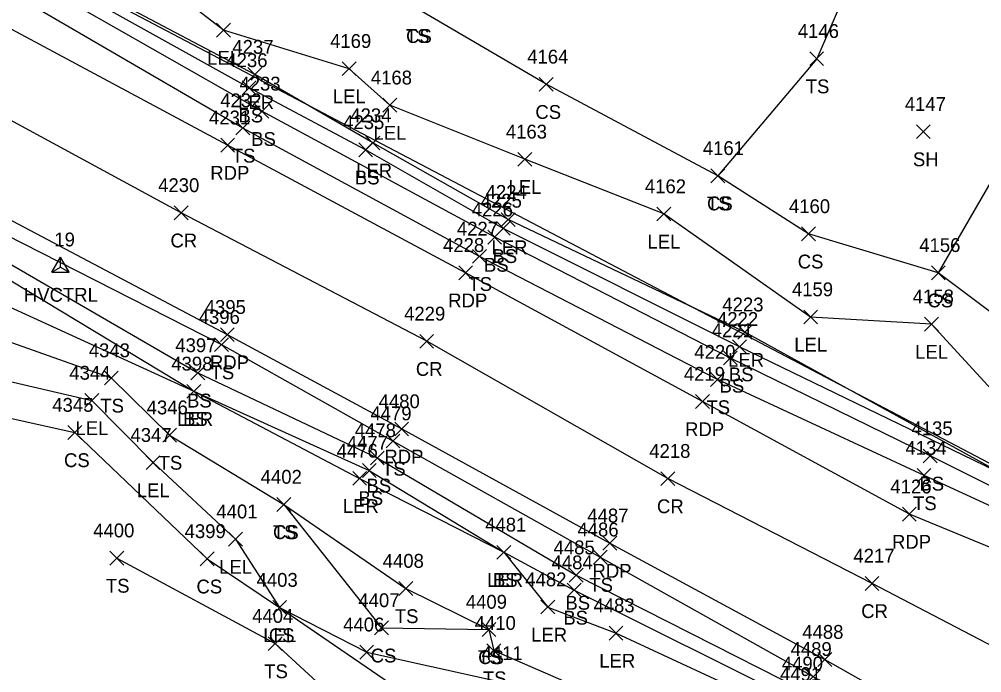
# Model space of a CAD drawing. Extents: x 1462089 to 1464015, y 730534 to 736144.
# Drawn here: x 1462539.6 to 1462678.7, y 731943.3 to 732037.8 of the extents above; entities that cross this region are included whole.
import ezdxf

# ---------------------------------------------------------------- set-up
doc = ezdxf.new("R2010")
doc.units = 0
for name, color, linetype in [('C_A', 7, 'Continuous'), ('C_I', 7, 'Continuous'), ('CPSM', 7, 'Continuous'), ('DCP', 7, 'Continuous'), ('L_A', 7, 'Continuous'), ('L_I', 7, 'Continuous'), ('L_TIC', 7, 'Continuous'), ('LARO', 7, 'Continuous'), ('LELB', 7, 'Continuous'), ('P_A', 7, 'Continuous'), ('P_I', 7, 'Continuous'), ('P_TIC', 7, 'Continuous'), ('PET', 7, 'Continuous'), ('PRC', 7, 'Continuous')]:
    doc.layers.add(name, color=color, linetype=linetype)

msp = doc.modelspace()

# ---------------------------------------------------------------- linework, layer by layer
at = {"layer": 'CPSM'}
for p, q in [((1462544.31, 732001.21), (1462545.56, 732003.37)), ((1462546.81, 732001.21), (1462545.56, 732003.37)), ((1462545.56, 732001.93), (1462545.56, 732003.37)), ((1462544.31, 732001.21), (1462545.56, 732001.93)), ((1462544.31, 732001.21), (1462546.81, 732001.21)), ((1462545.56, 732001.93), (1462545.56, 732001.93)), ((1462545.56, 732001.93), (1462546.81, 732001.21))]:
    msp.add_line(p, q, dxfattribs=at)
at = {"layer": 'DCP'}
msp.add_lwpolyline([(1462428.71, 732105.59), (1462710.85, 731957.3)], dxfattribs=at)
at = {"layer": 'L_TIC'}
for points in [[(1462568.1, 732035.19), (1462570.1, 732037.19)], [(1462570.1, 732035.19), (1462568.1, 732037.19)], [(1462653.88, 732031.06), (1462655.88, 732033.06)], [(1462655.88, 732031.06), (1462653.88, 732033.06)], [(1462586.27, 732029.62), (1462588.27, 732031.62)], [(1462588.27, 732029.62), (1462586.27, 732031.62)], [(1462572.65, 732028.77), (1462574.65, 732030.77)], [(1462574.65, 732028.77), (1462572.65, 732030.77)], [(1462571.83, 732026.85), (1462573.83, 732028.85)], [(1462573.83, 732026.85), (1462571.83, 732028.85)], [(1462614.76, 732027.36), (1462616.76, 732029.36)], [(1462616.76, 732027.36), (1462614.76, 732029.36)], [(1462592.15, 732024.34), (1462594.15, 732026.34)], [(1462594.15, 732024.34), (1462592.15, 732026.34)], [(1462573.67, 732023.46), (1462575.67, 732025.46)], [(1462575.67, 732023.46), (1462573.67, 732025.46)], [(1462570.9, 732021.04), (1462572.9, 732023.04)], [(1462572.9, 732021.04), (1462570.9, 732023.04)], [(1462669.3, 732020.52), (1462671.3, 732022.52)], [(1462671.3, 732020.52), (1462669.3, 732022.52)], [(1462589.7, 732018.88), (1462591.7, 732020.88)], [(1462591.7, 732018.88), (1462589.7, 732020.88)], [(1462588.66, 732017.89), (1462590.66, 732019.89)], [(1462590.66, 732017.89), (1462588.66, 732019.89)], [(1462611.67, 732016.52), (1462613.67, 732018.52)], [(1462613.67, 732016.52), (1462611.67, 732018.52)], [(1462639.58, 732014.14), (1462641.58, 732016.14)], [(1462641.58, 732014.14), (1462639.58, 732016.14)], [(1462639.58, 732014.14), (1462641.58, 732016.14)], [(1462641.58, 732014.14), (1462639.58, 732016.14)], [(1462631.77, 732008.62), (1462633.77, 732010.62)], [(1462633.77, 732008.62), (1462631.77, 732010.62)], [(1462609.27, 732007.8), (1462611.27, 732009.8)], [(1462611.27, 732007.8), (1462609.27, 732009.8)], [(1462608.56, 732006.53), (1462610.56, 732008.53)], [(1462610.56, 732006.53), (1462608.56, 732008.53)], [(1462652.69, 732005.74), (1462654.69, 732007.74)], [(1462654.69, 732005.74), (1462652.69, 732007.74)], [(1462607.32, 732005.27), (1462609.32, 732007.27)], [(1462609.32, 732005.27), (1462607.32, 732007.27)], [(1462605.11, 732002.49), (1462607.11, 732004.49)], [(1462607.11, 732002.49), (1462605.11, 732004.49)], [(1462671.45, 732000.12), (1462673.45, 732002.12)], [(1462673.45, 732000.12), (1462671.45, 732002.12)], [(1462671.45, 732000.12), (1462673.45, 732002.12)], [(1462673.45, 732000.12), (1462671.45, 732002.12)], [(1462652.99, 731993.72), (1462654.99, 731995.72)], [(1462654.99, 731993.72), (1462652.99, 731995.72)], [(1462670.46, 731992.69), (1462672.46, 731994.69)], [(1462672.46, 731992.69), (1462670.46, 731994.69)], [(1462643.49, 731991.53), (1462645.49, 731993.53)], [(1462645.49, 731991.53), (1462643.49, 731993.53)], [(1462567.83, 731989.73), (1462569.83, 731991.73)], [(1462569.83, 731989.73), (1462567.83, 731991.73)], [(1462642.72, 731989.43), (1462644.72, 731991.43)], [(1462644.72, 731989.43), (1462642.72, 731991.43)], [(1462641.39, 731987.79), (1462643.39, 731989.79)], [(1462643.39, 731987.79), (1462641.39, 731989.79)], [(1462551.89, 731984.91), (1462553.89, 731986.91)], [(1462553.89, 731984.91), (1462551.89, 731986.91)], [(1462564.4, 731985.64), (1462566.4, 731987.64)], [(1462566.4, 731985.64), (1462564.4, 731987.64)], [(1462639.52, 731984.68), (1462641.52, 731986.68)], [(1462641.52, 731984.68), (1462639.52, 731986.68)], [(1462563.82, 731982.98), (1462565.82, 731984.98)], [(1462565.82, 731982.98), (1462563.82, 731984.98)], [(1462563.82, 731982.98), (1462565.82, 731984.98)], [(1462565.82, 731982.98), (1462563.82, 731984.98)], [(1462549.08, 731981.66), (1462551.08, 731983.66)], [(1462551.08, 731981.66), (1462549.08, 731983.66)], [(1462546.61, 731977.02), (1462548.61, 731979.02)], [(1462548.61, 731977.02), (1462546.61, 731979.02)], [(1462560.32, 731976.65), (1462562.32, 731978.65)], [(1462562.32, 731976.65), (1462560.32, 731978.65)], [(1462592.62, 731975.79), (1462594.62, 731977.79)], [(1462594.62, 731975.79), (1462592.62, 731977.79)], [(1462670.27, 731973.63), (1462672.27, 731975.63)], [(1462672.27, 731973.63), (1462670.27, 731975.63)], [(1462557.92, 731972.67), (1462559.92, 731974.67)], [(1462559.92, 731972.67), (1462557.92, 731974.67)], [(1462590.35, 731973.35), (1462592.35, 731975.35)], [(1462592.35, 731973.35), (1462590.35, 731975.35)], [(1462589.19, 731971.53), (1462591.19, 731973.53)], [(1462591.19, 731971.53), (1462589.19, 731973.53)], [(1462669.39, 731970.8), (1462671.39, 731972.8)], [(1462671.39, 731970.8), (1462669.39, 731972.8)], [(1462587.79, 731970.39), (1462589.79, 731972.39)], [(1462589.79, 731970.39), (1462587.79, 731972.39)], [(1462576.83, 731966.62), (1462578.83, 731968.62)], [(1462578.83, 731966.62), (1462576.83, 731968.62)], [(1462576.83, 731966.62), (1462578.83, 731968.62)], [(1462578.83, 731966.62), (1462576.83, 731968.62)], [(1462569.85, 731961.61), (1462571.85, 731963.61)], [(1462571.85, 731961.61), (1462569.85, 731963.61)], [(1462608.63, 731959.71), (1462610.63, 731961.71)], [(1462610.63, 731959.71), (1462608.63, 731961.71)], [(1462608.63, 731959.71), (1462610.63, 731961.71)], [(1462610.63, 731959.71), (1462608.63, 731961.71)], [(1462552.69, 731958.87), (1462554.69, 731960.87)], [(1462554.69, 731958.87), (1462552.69, 731960.87)], [(1462565.75, 731958.76), (1462567.75, 731960.76)], [(1462567.75, 731958.76), (1462565.75, 731960.76)], [(1462622.59, 731959), (1462624.59, 731961)], [(1462624.59, 731959), (1462622.59, 731961)], [(1462619.09, 731956.41), (1462621.09, 731958.41)], [(1462621.09, 731956.41), (1462619.09, 731958.41)], [(1462594.47, 731954.47), (1462596.47, 731956.47)], [(1462596.47, 731954.47), (1462594.47, 731956.47)], [(1462618.8, 731954.25), (1462620.8, 731956.25)], [(1462620.8, 731954.25), (1462618.8, 731956.25)], [(1462576.22, 731951.72), (1462578.22, 731953.72)], [(1462578.22, 731951.72), (1462576.22, 731953.72)], [(1462576.22, 731951.72), (1462578.22, 731953.72)], [(1462578.22, 731951.72), (1462576.22, 731953.72)], [(1462615, 731951.79), (1462617, 731953.79)], [(1462617, 731951.79), (1462615, 731953.79)], [(1462590.95, 731948.78), (1462592.95, 731950.78)], [(1462592.95, 731948.78), (1462590.95, 731950.78)], [(1462606.49, 731948.55), (1462608.49, 731950.55)], [(1462608.49, 731948.55), (1462606.49, 731950.55)], [(1462606.49, 731948.55), (1462608.49, 731950.55)], [(1462608.49, 731948.55), (1462606.49, 731950.55)], [(1462624.86, 731948.03), (1462626.86, 731950.03)], [(1462626.86, 731948.03), (1462624.86, 731950.03)], [(1462575.59, 731946.51), (1462577.59, 731948.51)], [(1462577.59, 731946.51), (1462575.59, 731948.51)], [(1462588.81, 731945.27), (1462590.81, 731947.27)], [(1462590.81, 731945.27), (1462588.81, 731947.27)], [(1462607.2, 731945.49), (1462609.2, 731947.49)], [(1462609.2, 731945.49), (1462607.2, 731947.49)], [(1462653.37, 731941.73), (1462655.37, 731943.73)], [(1462655.37, 731941.73), (1462653.37, 731943.73)]]:
    msp.add_lwpolyline(points, dxfattribs=at)
at = {"layer": 'LARO'}
for points in [[(1462811.69, 732286.33), (1462807.23, 732269.21), (1462800.04, 732238.8), (1462789.66, 732200.77), (1462786.16, 732191.39), (1462773.17, 732142.55), (1462762.59, 732101.23), (1462750.3, 732056), (1462737.3, 732015), (1462731, 731998.27), (1462722.22, 731986.67), (1462712.54, 731977.49), (1462705.64, 731972.39), (1462692.98, 731969.55), (1462682.24, 731971.77), (1462644.49, 731992.53), (1462610.27, 732008.8), (1462590.7, 732019.88), (1462573.65, 732029.77), (1462532.93, 732051.27)], [(1462767.8, 732143.81), (1462756.83, 732114.21), (1462759.55, 732103.74), (1462745.55, 732058.09), (1462734.36, 732015.91), (1462728.46, 732000.31), (1462720.67, 731988.04), (1462721.36, 731993.6), (1462717.77, 731986.31), (1462707.85, 731982.77), (1462698.4, 731977.76), (1462688.79, 731976.68), (1462684.49, 731979.5), (1462671.46, 731993.69), (1462653.99, 731994.72), (1462632.77, 732009.62), (1462612.67, 732017.52), (1462593.15, 732025.34), (1462587.27, 732030.62), (1462569.1, 732036.19), (1462542.76, 732056.52), (1462532.96, 732056.98)], [(1462264.53, 732141.37), (1462280.8, 732137.45), (1462304.56, 732121.88), (1462332.73, 732110.49), (1462351.01, 732098.25), (1462390.86, 732077.94), (1462401.62, 732073.62), (1462407.64, 732069.31), (1462436.18, 732056.01), (1462453.6, 732044.2), (1462488.16, 732024.84), (1462528.16, 732003.56), (1462535.9, 731997.22), (1462564.82, 731983.98), (1462588.79, 731971.39), (1462609.63, 731960.71), (1462616, 731952.79), (1462625.86, 731949.03), (1462651.51, 731937.11), (1462666.81, 731928.04), (1462675.53, 731921.26)], [(1462254.75, 732128.31), (1462262.86, 732125.81), (1462285.58, 732115.58), (1462314.64, 732100.45), (1462332.44, 732090.84), (1462352.68, 732082.74), (1462381.15, 732067.23), (1462394.72, 732062.92), (1462415.67, 732052.59), (1462436.98, 732037.36), (1462457.63, 732027.83), (1462473.27, 732015.01), (1462478.88, 732008.15), (1462515.35, 731995.62), (1462527.3, 731987.93), (1462550.08, 731982.66), (1462558.92, 731973.67), (1462570.85, 731962.61), (1462577.22, 731952.72), (1462589.81, 731946.27), (1462608.55, 731942.12)]]:
    msp.add_lwpolyline(points, dxfattribs=at)
at = {"layer": 'LELB'}
for points in [[(1462595.72, 732406.28), (1462619.4, 732406.7), (1462642.47, 732399.16), (1462667.34, 732396.48), (1462684.1, 732390.5), (1462719.43, 732377.7), (1462729.06, 732369.99), (1462742.49, 732352.09), (1462751.14, 732333.71), (1462745.11, 732312.38), (1462751.49, 732301.01), (1462756.6, 732270.55), (1462749.08, 732236.3), (1462739.5, 732197.27), (1462722.63, 732167.04), (1462705.2, 732121.69), (1462689.78, 732084.32), (1462690.84, 732066.26), (1462684.58, 732060.84), (1462690.56, 732032.44), (1462672.45, 732001.12)], [(1462811.59, 732269.3), (1462803.53, 732238.16), (1462791.51, 732188.4), (1462778.27, 732141), (1462768.17, 732100), (1462755.7, 732053.53), (1462741.93, 732013.79), (1462736.19, 731994.54), (1462729.1, 731982.21), (1462724.09, 731974.33), (1462718.35, 731969.42), (1462708.44, 731965.38), (1462694.1, 731962.02), (1462681.52, 731966.68), (1462670.39, 731971.8), (1462640.52, 731985.68), (1462606.11, 732003.49), (1462571.9, 732022.04), (1462531.1, 732045.76)], [(1462809.03, 732269.42), (1462801.93, 732239.13), (1462789.09, 732190.31), (1462775.29, 732141.68), (1462764.64, 732100.96), (1462752.8, 732054.52), (1462739.45, 732014.67), (1462736.17, 731994.63), (1462725.05, 731984.73), (1462716.42, 731972.55), (1462714.31, 731971.44), (1462707, 731968.07), (1462693.67, 731964.39), (1462682.54, 731969.03), (1462671.27, 731974.63), (1462642.39, 731988.79), (1462608.32, 732006.27), (1462574.67, 732024.46), (1462532.58, 732048.41)], [(1462767.14, 732265.98), (1462756.64, 732233.77), (1462750.55, 732195.53), (1462735.33, 732163.92), (1462718.25, 732117.57), (1462704.07, 732078.38), (1462702.9, 732059.56), (1462704.25, 732052.77), (1462706.69, 732013.72), (1462698.3, 731996.47), (1462698.4, 731977.76), (1462688.47, 731989.05), (1462672.45, 732001.12), (1462653.69, 732006.74), (1462640.58, 732015.14), (1462615.76, 732028.36), (1462597.06, 732039.34), (1462574.7, 732044.02), (1462549.99, 732062.33), (1462528.92, 732079.24)], [(1462722.22, 731986.67), (1462715.2, 731974.87), (1462713.47, 731973.8), (1462705.64, 731972.39), (1462693.13, 731967.71), (1462682.24, 731971.77), (1462643.72, 731990.43), (1462609.56, 732007.53), (1462589.66, 732018.89), (1462572.83, 732027.85), (1462532.85, 732050.05), (1462498.59, 732069.83), (1462458.81, 732090.62), (1462428.33, 732107.49), (1462392.2, 732127.12), (1462357.05, 732144.87), (1462325.82, 732160.96), (1462286.55, 732181.81)], [(1462268.94, 732149.28), (1462308.43, 732128.71), (1462354.33, 732103.89), (1462394.15, 732084.39), (1462412.36, 732075.22), (1462457.64, 732049.36), (1462490.94, 732032.42), (1462529.7, 732010.67), (1462568.83, 731990.73), (1462593.62, 731976.79), (1462623.59, 731960), (1462654.37, 731942.73), (1462672.05, 731932.37), (1462692.12, 731920.93), (1462699.46, 731912.9)], [(1462266.76, 732145.23), (1462282.11, 732139.32), (1462308.3, 732126.23), (1462353.11, 732101.19), (1462392.77, 732082.13), (1462410, 732072.54), (1462437.81, 732058.16), (1462456.1, 732047.42), (1462489.73, 732029.3), (1462527.83, 732008.41), (1462565.4, 731986.64), (1462591.35, 731974.35), (1462620.09, 731957.41), (1462653.18, 731940.63), (1462669.35, 731930.26), (1462687.58, 731918.81), (1462686.57, 731917.12)], [(1462265.41, 732143.18), (1462280.8, 732137.45), (1462306.42, 732125.03), (1462332.73, 732110.49), (1462352.67, 732099.71), (1462392.05, 732079.23), (1462401.62, 732073.62), (1462408.5, 732070.13), (1462436.18, 732056.01), (1462454.76, 732045.38), (1462489.04, 732027.17), (1462528.86, 732005.67), (1462564.82, 731983.98), (1462590.19, 731972.53), (1462609.63, 731960.71), (1462619.8, 731955.25), (1462652.26, 731939.11), (1462668.15, 731929.16), (1462686.57, 731917.12)], [(1462259.38, 732133.38), (1462264.6, 732131.81), (1462288.8, 732120.32), (1462319.43, 732102.58), (1462334.48, 732096.72), (1462355.6, 732085.94), (1462385.9, 732070.37), (1462398.62, 732070.04), (1462418.37, 732059.41), (1462439.39, 732043.02), (1462460.14, 732032.07), (1462479.32, 732021.04), (1462488.13, 732013.81), (1462518.42, 731998.25), (1462530.13, 731993.96), (1462552.89, 731985.91), (1462561.32, 731977.65), (1462577.83, 731967.62), (1462595.47, 731955.47), (1462607.49, 731949.55), (1462608.2, 731946.49), (1462648.04, 731929.15)], [(1462251.41, 732121.51), (1462260.34, 732120.37), (1462283.18, 732109.04), (1462310.5, 732093.66), (1462326.84, 732085.72), (1462347.54, 732077.16), (1462380.03, 732062.41), (1462392.14, 732057.7), (1462410.67, 732048.85), (1462435.13, 732032.54), (1462452.25, 732021.97), (1462466.67, 732007.47), (1462475.85, 732003.38), (1462513.17, 731990.49), (1462524.34, 731983.18), (1462547.61, 731978.02), (1462566.75, 731959.76), (1462577.22, 731952.72), (1462603.04, 731935.03)], [(1462673.53, 732091.43), (1462672.56, 732074.19), (1462670.21, 732067.47), (1462654.88, 732032.06), (1462640.58, 732015.14)], [(1462577.83, 731967.62), (1462591.95, 731949.78), (1462607.49, 731949.55)], [(1462553.69, 731959.87), (1462576.59, 731947.51), (1462590.46, 731934.75), (1462616.13, 731920.42)]]:
    msp.add_lwpolyline(points, dxfattribs=at)
at = {"layer": 'P_TIC'}
for points in [[(1462568.71, 732018.56), (1462570.71, 732020.56)], [(1462570.71, 732018.56), (1462568.71, 732020.56)], [(1462562, 732008.78), (1462564, 732010.78)], [(1462564, 732008.78), (1462562, 732010.78)], [(1462603.11, 732000.12), (1462605.11, 732002.12)], [(1462605.11, 732000.12), (1462603.11, 732002.12)], [(1462568.66, 731991.17), (1462570.66, 731993.17)], [(1462570.66, 731991.17), (1462568.66, 731993.17)], [(1462597.49, 731990.21), (1462599.49, 731992.21)], [(1462599.49, 731990.21), (1462597.49, 731992.21)], [(1462637.36, 731981.5), (1462639.36, 731983.5)], [(1462639.36, 731981.5), (1462637.36, 731983.5)], [(1462593.88, 731977.54), (1462595.88, 731979.54)], [(1462595.88, 731977.54), (1462593.88, 731979.54)], [(1462632.35, 731970.36), (1462634.35, 731972.36)], [(1462634.35, 731970.36), (1462632.35, 731972.36)], [(1462667.27, 731965.22), (1462669.27, 731967.22)], [(1462669.27, 731965.22), (1462667.27, 731967.22)], [(1462623.97, 731961.02), (1462625.97, 731963.02)], [(1462625.97, 731961.02), (1462623.97, 731963.02)], [(1462661.88, 731955.21), (1462663.88, 731957.21)], [(1462663.88, 731955.21), (1462661.88, 731957.21)], [(1462655.05, 731944.2), (1462657.05, 731946.2)], [(1462657.05, 731944.2), (1462655.05, 731946.2)]]:
    msp.add_lwpolyline(points, dxfattribs=at)
at = {"layer": 'PET'}
for points in [[(1462744.84, 731999.27), (1462742.33, 731993.22), (1462735.48, 731981.56), (1462730.64, 731976.02), (1462728.98, 731974.4), (1462721.4, 731968.23), (1462710.52, 731963.39), (1462695.09, 731960.11), (1462681.48, 731960.8), (1462668.27, 731966.22), (1462638.36, 731982.5), (1462604.11, 732001.12), (1462569.71, 732019.56), (1462528.56, 732041.64), (1462492.34, 732061.31), (1462453.18, 732082.82), (1462423.34, 732099.23), (1462387.22, 732118.93), (1462352.22, 732137.53), (1462321.66, 732153.59), (1462281.35, 732173.27)], [(1462270.45, 732152.1), (1462310.22, 732132.27), (1462357.01, 732107.8), (1462395.93, 732087.15), (1462413.05, 732077.52), (1462458.62, 732052.14), (1462491.93, 732034.25), (1462531.05, 732012.56), (1462569.66, 731992.17), (1462594.88, 731978.54), (1462624.97, 731962.02), (1462656.05, 731945.2), (1462673.71, 731935.25), (1462698.16, 731921.06), (1462701.54, 731917.94), (1462703.76, 731916.18), (1462713.41, 731906.91), (1462715.89, 731903.55), (1462716.95, 731899.27), (1462716.13, 731895.69)]]:
    msp.add_lwpolyline(points, dxfattribs=at)
at = {"layer": 'PRC'}
msp.add_lwpolyline([(1462724.35, 731923.62), (1462700.47, 731936.6), (1462662.88, 731956.21), (1462633.35, 731971.36), (1462598.49, 731991.21), (1462563, 732009.78), (1462522.46, 732031.76), (1462486.74, 732050.76), (1462447.61, 732072.43), (1462416.62, 732089.42), (1462381.13, 732108.67), (1462345.7, 732127.48), (1462314.56, 732143.61), (1462276.11, 732162.81)], dxfattribs=at)

# ---------------------------------------------------------------- texts
at = {"layer": 'C_A'}
msp.add_text('HVCTRL', height=2, dxfattribs=at).set_placement((1462540.25, 731996.93))
at = {"layer": 'C_I'}
msp.add_text('19', height=2, dxfattribs=at).set_placement((1462544.65, 732004.93))
at = {"layer": 'L_A'}
for s, p in [('TS', (1462595.47, 732034.34)), ('CS', (1462595.51, 732034.34)), ('LEL', (1462566.74, 732031.19)), ('TS', (1462653.29, 732027.06)), ('LEL', (1462584.91, 732025.62)), ('LER', (1462571.23, 732024.77)), ('BS', (1462571.27, 732022.85)), ('CS', (1462614.2, 732023.36)), ('BS', (1462573.11, 732019.46)), ('LEL', (1462590.79, 732020.34)), ('TS', (1462570.31, 732017.04)), ('SH', (1462668.79, 732016.52)), ('BS', (1462588.11, 732013.89)), ('LER', (1462588.28, 732014.88)), ('LEL', (1462610.31, 732012.52)), ('TS', (1462638.99, 732010.14)), ('CS', (1462639.02, 732010.14)), ('LEL', (1462630.41, 732004.62)), ('LER', (1462607.85, 732003.8)), ('BS', (1462608, 732002.53)), ('CS', (1462652.13, 732001.74)), ('BS', (1462606.76, 732001.27)), ('TS', (1462604.52, 731998.49)), ('CS', (1462670.89, 731996.12)), ('CS', (1462670.89, 731996.12)), ('LEL', (1462651.63, 731989.72)), ('LER', (1462642.07, 731987.53)), ('LEL', (1462669.1, 731988.69)), ('TS', (1462567.24, 731985.73)), ('BS', (1462642.16, 731985.43)), ('BS', (1462640.83, 731983.79)), ('TS', (1462551.3, 731980.91)), ('BS', (1462563.84, 731981.64)), ('TS', (1462638.93, 731980.68)), ('LER', (1462562.4, 731978.98)), ('BS', (1462563.26, 731978.98)), ('LEL', (1462547.71, 731977.66)), ('CS', (1462546.05, 731973.02)), ('TS', (1462559.73, 731972.65)), ('TS', (1462592.03, 731971.79)), ('BS', (1462589.79, 731969.35)), ('BS', (1462669.72, 731969.63)), ('LEL', (1462556.56, 731968.67)), ('BS', (1462588.63, 731967.53)), ('TS', (1462668.8, 731966.8)), ('LER', (1462586.37, 731966.39)), ('TS', (1462576.24, 731962.62)), ('CS', (1462576.27, 731962.62)), ('LEL', (1462568.48, 731957.61)), ('LER', (1462607.21, 731955.71)), ('BS', (1462608.07, 731955.71)), ('TS', (1462552.1, 731954.87)), ('CS', (1462565.2, 731954.76)), ('TS', (1462622, 731955)), ('BS', (1462618.54, 731952.41)), ('TS', (1462593.88, 731950.47)), ('BS', (1462618.24, 731950.25)), ('LEL', (1462574.86, 731947.72)), ('CS', (1462575.67, 731947.72)), ('LER', (1462613.58, 731947.79)), ('CS', (1462590.39, 731944.78)), ('TS', (1462605.9, 731944.55)), ('CS', (1462605.93, 731944.55)), ('LER', (1462623.44, 731944.03)), ('TS', (1462575, 731942.51)), ('TS', (1462606.61, 731941.49))]:
    msp.add_text(s, height=2, dxfattribs=at).set_placement(p)
at = {"layer": 'L_I'}
for s, p in [('4146', (1462652.14, 732035.06)), ('4169', (1462584.52, 732033.62)), ('4237', (1462570.39, 732032.77)), ('4236', (1462569.52, 732030.85)), ('4164', (1462613.02, 732031.36)), ('4168', (1462590.41, 732028.34)), ('4233', (1462571.41, 732027.46)), ('4232', (1462568.64, 732025.04)), ('4147', (1462667.61, 732024.52)), ('4234', (1462587.44, 732022.88)), ('4235', (1462586.41, 732021.89)), ('4163', (1462609.93, 732020.52)), ('4161', (1462638.41, 732018.14)), ('4161', (1462638.41, 732018.14)), ('4162', (1462630.03, 732012.62)), ('4224', (1462607.01, 732011.8)), ('4225', (1462606.3, 732010.53)), ('4160', (1462650.86, 732009.74)), ('4226', (1462605.01, 732009.27)), ('4227', (1462602.85, 732006.49)), ('4156', (1462669.7, 732004.12)), ('4156', (1462669.7, 732004.12)), ('4159', (1462651.29, 731997.72)), ('4158', (1462668.76, 731996.69)), ('4223', (1462641.23, 731995.53)), ('4396', (1462565.52, 731993.73)), ('4222', (1462640.46, 731993.43)), ('4221', (1462639.7, 731991.79)), ('4343', (1462549.63, 731988.91)), ('4397', (1462562.14, 731989.64)), ('4220', (1462637.18, 731988.68)), ('4398', (1462561.56, 731986.98)), ('4398', (1462561.56, 731986.98)), ('4344', (1462546.82, 731985.66)), ('4345', (1462544.35, 731981.02)), ('4346', (1462558, 731980.65)), ('4479', (1462590.35, 731979.79)), ('4347', (1462555.66, 731976.67)), ('4478', (1462588.09, 731977.35)), ('4135', (1462668.58, 731977.63)), ('4477', (1462586.93, 731975.53)), ('4476', (1462585.47, 731974.39)), ('4134', (1462667.7, 731974.8)), ('4402', (1462574.49, 731970.62)), ('4402', (1462574.49, 731970.62)), ('4401', (1462568.08, 731965.61)), ('4400', (1462550.27, 731962.87)), ('4399', (1462563.49, 731962.76)), ('4481', (1462606.94, 731963.71)), ('4481', (1462606.94, 731963.71)), ('4486', (1462620.28, 731963)), ('4485', (1462616.83, 731960.41)), ('4408', (1462592.13, 731958.47)), ('4484', (1462616.54, 731958.25)), ('4403', (1462573.89, 731955.72)), ('4403', (1462573.89, 731955.72)), ('4482', (1462612.74, 731955.79)), ('4407', (1462588.61, 731952.78)), ('4409', (1462604.14, 731952.55)), ('4409', (1462604.14, 731952.55)), ('4483', (1462622.6, 731952.03)), ('4404', (1462573.25, 731950.51)), ('4406', (1462586.41, 731949.27)), ('4410', (1462605.42, 731949.49)), ('4489', (1462651.1, 731945.73)), ('4411', (1462606.42, 731945.12)), ('4490', (1462649.83, 731943.63)), ('4491', (1462649.57, 731942.11))]:
    msp.add_text(s, height=2, dxfattribs=at).set_placement(p)
at = {"layer": 'P_A'}
for s, p in [('RDP', (1462567.2, 732014.56)), ('CR', (1462561.44, 732004.78)), ('RDP', (1462601.6, 731996.12)), ('RDP', (1462567.15, 731987.17)), ('CR', (1462596.92, 731986.21)), ('RDP', (1462635.85, 731977.5)), ('RDP', (1462592.37, 731973.54)), ('CR', (1462631.78, 731966.36)), ('RDP', (1462665.76, 731961.22)), ('RDP', (1462622.46, 731957.02)), ('CR', (1462661.31, 731951.21))]:
    msp.add_text(s, height=2, dxfattribs=at).set_placement(p)
at = {"layer": 'P_I'}
for s, p in [('4231', (1462567.02, 732022.56)), ('4230', (1462559.66, 732012.78)), ('4228', (1462600.85, 732004.12)), ('4395', (1462566.4, 731995.17)), ('4229', (1462595.22, 731994.21)), ('4219', (1462635.66, 731985.5)), ('4480', (1462591.54, 731981.54)), ('4218', (1462630.66, 731974.36)), ('4126', (1462665.52, 731969.22)), ('4487', (1462621.71, 731965.02)), ('4217', (1462660.18, 731959.21)), ('4488', (1462652.79, 731948.2))]:
    msp.add_text(s, height=2, dxfattribs=at).set_placement(p)

doc.saveas('drawing.dxf')
